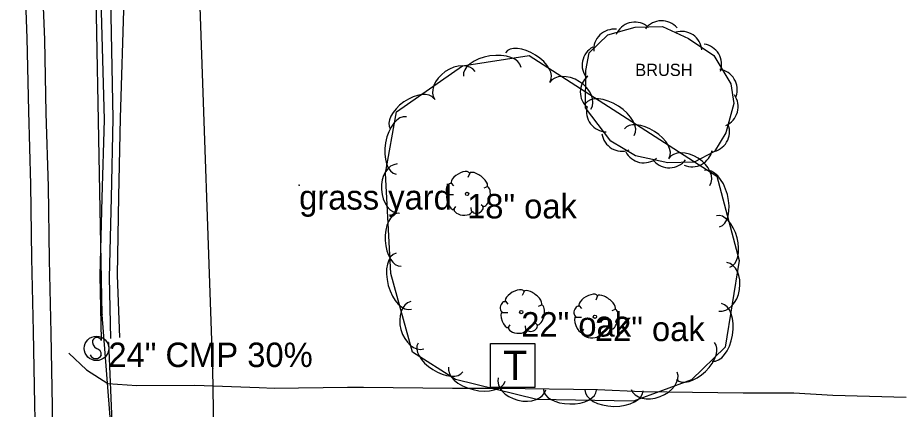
# Model space of a CAD drawing. Extents: x 1802180 to 1804859, y 572524 to 575172.
# Drawn here: x 1803530.2 to 1803711.8, y 574751.8 to 574831.9 of the extents above; entities that cross this region are included whole.
import ezdxf

# ---------------------------------------------------------------- set-up
doc = ezdxf.new("R2010")
doc.units = 0
for name, color, linetype in [('EX_EDGE_PAVEMENT', 7, 'Continuous'), ('EX_SHOULDER', 7, 'Continuous'), ('S_DITCHLINE', 7, 'Continuous'), ('S_DRG_PT_SYM', 7, 'Continuous'), ('S_DRIVEWAY', 7, 'Continuous'), ('S_GAS_UTILITIES', 7, 'Continuous'), ('S_MSC_PT_SYM', 7, 'Continuous'), ('S_SIDE_DRAIN', 7, 'Continuous'), ('S_SIDE_DRAIN_ANNOT', 7, 'Continuous'), ('S_SIGN', 7, 'Continuous'), ('S_SURVEY_TEXT_ANNOT', 7, 'Continuous'), ('S_TELEPHONE_UTILITIES', 7, 'Continuous'), ('S_TREE', 7, 'Continuous'), ('S_TREE_ANNOT', 7, 'Continuous'), ('S_UTL_PT_SYM', 7, 'Continuous'), ('S_WATER_UTILITIES', 7, 'Continuous')]:
    doc.layers.add(name, color=color, linetype=linetype)

msp = doc.modelspace()

# ---------------------------------------------------------------- linework, layer by layer
at = {"layer": 'EX_EDGE_PAVEMENT'}
msp.add_lwpolyline([(1803534.03, 574737.8), (1803533.66, 574752.8), (1803533.4, 574767.71), (1803533.05, 574782.71), (1803532.83, 574797.84), (1803532.4, 574812.83), (1803532.06, 574827.74), (1803531.54, 574842.96), (1803531.42, 574857.86), (1803531.05, 574872.68), (1803530.82, 574887.68), (1803530.51, 574902.68), (1803530.17, 574917.68)], dxfattribs=at)
at = {"layer": 'EX_SHOULDER'}
msp.add_lwpolyline([(1803537.48, 574737.42), (1803537.27, 574752.42), (1803537, 574767.39), (1803536.65, 574782.42), (1803536.44, 574797.43), (1803536.01, 574812.42), (1803535.67, 574827.39), (1803535.11, 574842.45), (1803534.71, 574857.32), (1803534.32, 574872.35), (1803534.09, 574887.35), (1803533.79, 574902.37), (1803533.45, 574917.37), (1803533.45, 574920.21)], dxfattribs=at)
at = {"layer": 'S_DITCHLINE'}
for points in [[(1803546.51, 574860.4), (1803547.16, 574835.7), (1803547.82, 574811), (1803547.38, 574795.1), (1803546.94, 574779.2), (1803547.21, 574765.97)], [(1803548.59, 574860.36), (1803549.11, 574835.84), (1803549.63, 574811.32), (1803549.25, 574795.05), (1803548.86, 574778.79), (1803549.14, 574766.31)], [(1803552.6, 574860.04), (1803551.84, 574835.7), (1803551.07, 574811.36), (1803550.78, 574795.32), (1803550.5, 574779.28), (1803550.98, 574766.53)]]:
    msp.add_lwpolyline(points, dxfattribs=at)
at = {"layer": 'S_DRG_PT_SYM'}
msp.add_lwpolyline([(1803548.69, 574765.47), (1803548.69, 574765.52), (1803548.69, 574765.47), (1803548.64, 574765.47), (1803548.69, 574765.47), (1803548.69, 574765.42), (1803548.69, 574765.47), (1803548.74, 574765.47)], dxfattribs=at)
at = {"layer": 'S_DRIVEWAY'}
msp.add_lwpolyline([(1803540.61, 574763.28), (1803544.23, 574759.88), (1803548.6, 574757.14), (1803554.5, 574756.73), (1803566.34, 574756.77), (1803579.51, 574756.29), (1803582.56, 574756.18), (1803597.56, 574756.38), (1803600.84, 574756.35), (1803619.03, 574756.12), (1803629, 574756.12), (1803648.68, 574755.86), (1803657.71, 574755.5), (1803678.45, 574755.21), (1803688.8, 574755.18), (1803696.76, 574754.75), (1803711.76, 574754.33)], dxfattribs=at)
at = {"layer": 'S_GAS_UTILITIES'}
for p, q in [((1803547.44, 574771.17), (1803545.75, 574859.48)), ((1803550.14, 574735.9), (1803547.44, 574771.17))]:
    msp.add_line(p, q, dxfattribs=at)
at = {"layer": 'S_MSC_PT_SYM'}
msp.add_lwpolyline([(1803587.68, 574797.68), (1803587.68, 574797.73), (1803587.68, 574797.68), (1803587.63, 574797.68), (1803587.68, 574797.68), (1803587.68, 574797.63), (1803587.68, 574797.68), (1803587.73, 574797.68)], dxfattribs=at)
at = {"layer": 'S_SIDE_DRAIN'}
msp.add_line((1803548.69, 574765.47), (1803550.08, 574732.15), dxfattribs=at)
at = {"layer": 'S_SIGN'}
msp.add_circle((1803546.26, 574764.29), 2.5, dxfattribs=at)
for centre, radius, start, end in [((1803546.34, 574765.56), 0.952, 16.5258, 156.8957), ((1803546.95, 574765.62), 1.51, 167.1196, 241.9813), ((1803545.85, 574762.95), 1.4, 358.6529, 73.7063), ((1803546.11, 574763.47), 1.28, 204.641, 335.359)]:
    msp.add_arc(centre, radius, start, end, dxfattribs=at)
at = {"layer": 'S_TELEPHONE_UTILITIES'}
msp.add_lwpolyline([(1803626.82, 574756.31), (1803626.82, 574765.31), (1803635.82, 574765.31), (1803635.82, 574756.31)], close=True, dxfattribs=at)
at = {"layer": 'S_TREE'}
for p, q in [((1803622.56, 574800.11), (1803622.17, 574799.26)), ((1803618.76, 574798.1), (1803619.26, 574797.52)), ((1803626.12, 574797.32), (1803625.46, 574797.05)), ((1803618.1, 574795.77), (1803619.22, 574795.77)), ((1803619.26, 574792.6), (1803619.73, 574793.29)), ((1803625.35, 574793.22), (1803624.88, 574793.64)), ((1803622.94, 574792.32), (1803622.87, 574793.1)), ((1803633.64, 574775.94), (1803633.26, 574775.09)), ((1803629.85, 574773.93), (1803630.35, 574773.35)), ((1803648.69, 574775.01), (1803648.3, 574774.16)), ((1803629.19, 574771.6), (1803630.31, 574771.6)), ((1803637.21, 574773.15), (1803636.55, 574772.88)), ((1803644.89, 574773), (1803645.4, 574772.42)), ((1803652.26, 574772.22), (1803651.6, 574771.95)), ((1803644.24, 574770.67), (1803645.36, 574770.67)), ((1803630.35, 574768.43), (1803630.81, 574769.12)), ((1803634.03, 574768.16), (1803633.95, 574768.93)), ((1803636.43, 574769.05), (1803635.97, 574769.47)), ((1803645.4, 574767.49), (1803645.86, 574768.19)), ((1803649.08, 574767.22), (1803649, 574768)), ((1803651.48, 574768.11), (1803651.02, 574768.54))]:
    msp.add_line(p, q, dxfattribs=at)
for points in [[(1803646.22, 574813.5), (1803646.28, 574821.15), (1803646.96, 574824.71), (1803650.76, 574828.4), (1803656.36, 574829.99), (1803661.96, 574830.14), (1803667.25, 574827.69), (1803672.44, 574824.17), (1803675.92, 574818.37), (1803676.54, 574814.39), (1803674.86, 574808.4), (1803672.56, 574804.57), (1803668.43, 574802.39), (1803663.04, 574802.24), (1803656.41, 574803.66), (1803651.38, 574806.64), (1803646.22, 574813.5)], [(1803610.82, 574763.53), (1803606.41, 574779.59), (1803605.36, 574800.12), (1803607.6, 574812.7), (1803621.06, 574822.09), (1803634.7, 574824.19), (1803656.66, 574810.11), (1803673.06, 574799.52), (1803677.61, 574782.25), (1803674.72, 574764.54), (1803667.87, 574757.88), (1803656, 574753.5), (1803636.27, 574753.8), (1803619.63, 574757.9), (1803610.82, 574763.53)]]:
    msp.add_lwpolyline(points, dxfattribs=at)
for centre in [(1803622, 574795.87), (1803633.08, 574771.7), (1803648.13, 574770.77)]:
    msp.add_circle(centre, 0.341, dxfattribs=at)
for centre, start, end in [((1803652.05, 574825.4), 83.3204, 184.9174), ((1803656.31, 574826.85), 55.1378, 156.7347), ((1803661.76, 574827.12), 40.6585, 142.2555), ((1803665.84, 574824.96), 5.0483, 106.6452), ((1803669.86, 574822.38), 340.2075, 81.8044), ((1803649.68, 574822.24), 118.4139, 220.0109), ((1803673.05, 574817.23), 340.2075, 81.8044), ((1803649.3, 574816.72), 128.7499, 230.3468), ((1803673.23, 574813.72), 293.4752, 35.0721), ((1803650.58, 574812.73), 166.1382, 267.7352), ((1803671.47, 574808.61), 278.3563, 19.9532), ((1803653.68, 574808.78), 188.5026, 290.0995), ((1803658.14, 574806.41), 207.1761, 308.773), ((1803667.99, 574805.6), 247.0078, 348.6048), ((1803663.35, 574805.39), 220.7026, 322.2995)]:
    msp.add_arc(centre, 4.17, start, end, dxfattribs=at)
for centre, major_axis, ratio, start_param, end_param in [((1803634.42, 574821.81), (-4.57, 2.93), 0.540699, 3.141593, 6.283185), ((1803627.15, 574820.85), (-5.89, -0.91), 0.55008, 3.141593, 6.283185), ((1803619.51, 574818.06), (-4.13, -2.88), 0.685311, 3.141593, 6.283185), ((1803643.09, 574815.93), (-4.24, 2.72), 0.685311, 3.141593, 6.283185), ((1803610.77, 574812.29), (-4.46, -3.11), 0.540699, 3.141593, 6.283185), ((1803651.15, 574811.08), (-5.02, 3.22), 0.55008, 3.141593, 6.283185), ((1803608.56, 574805.78), (-1.04, -5.87), 0.55008, 3.141593, 6.283185), ((1803658.73, 574806.21), (-4.56, 2.95), 0.540699, 3.141593, 6.283185), ((1803667.38, 574800.31), (-4.23, 2.73), 0.685311, 3.141593, 6.283185), ((1803607.95, 574796.97), (0.26, -5.03), 0.685311, 3.141593, 6.283185), ((1803620.66, 574799.07), (1.86, 1.08), 0.471018, 0, 3.141593), ((1803624.32, 574798.75), (-1.81, 1.36), 0.405113, 3.141593, 6.283186), ((1803672.05, 574794.9), (-1.52, 5.77), 0.55008, 3.141593, 6.283185), ((1803618.43, 574796.96), (0.31, 1.03), 0.646762, 0, 3.141593), ((1803625.67, 574795.34), (0.46, 2.04), 0.482994, 3.141593, 6.283185), ((1803618.73, 574794.3), (-0.61, 1.6), 0.420543, 6.283185, 9.424777), ((1803624.15, 574792.82), (1.09, 0.46), 0.711534, 3.141592, 6.283185), ((1803608.22, 574786.5), (0.28, -5.43), 0.540699, 3.141593, 6.283185), ((1803621.19, 574792.52), (-1.83, 0.19), 0.529943, 0, 3.141593), ((1803674.34, 574786.18), (-1.38, 5.25), 0.540699, 3.141593, 6.283185), ((1803609.07, 574778.04), (1.58, -5.75), 0.55008, 3.141593, 6.283185), ((1803674.28, 574776.88), (0.81, 4.97), 0.685311, 3.141593, 6.283185), ((1803631.75, 574774.9), (1.86, 1.08), 0.471018, 0, 3.141593), ((1803635.4, 574774.58), (-1.81, 1.36), 0.405113, 3.141593, 6.283186), ((1803646.8, 574773.97), (1.86, 1.08), 0.471018, 0, 3.141593), ((1803650.45, 574773.65), (-1.81, 1.36), 0.405113, 3.141593, 6.283186), ((1803611.82, 574769.03), (1.33, -4.86), 0.685311, 3.141593, 6.283185), ((1803629.51, 574772.79), (0.31, 1.03), 0.646762, 0, 3.141593), ((1803673.03, 574767.55), (0.96, 5.89), 0.55008, 3.141593, 6.283185), ((1803629.82, 574770.14), (-0.61, 1.6), 0.420543, 6.283185, 9.424777), ((1803636.76, 574771.17), (0.46, 2.04), 0.482994, 3.141593, 6.283185), ((1803644.56, 574771.85), (0.31, 1.03), 0.646762, 0, 3.141593), ((1803651.81, 574770.24), (0.46, 2.04), 0.482994, 3.141593, 6.283185), ((1803644.87, 574769.2), (-0.61, 1.6), 0.420543, 6.283185, 9.424777), ((1803632.28, 574768.36), (-1.83, 0.19), 0.529943, 0, 3.141593), ((1803635.24, 574768.65), (1.09, 0.46), 0.711534, 3.141592, 6.283185), ((1803650.29, 574767.72), (1.09, 0.46), 0.711534, 3.141592, 6.283185), ((1803647.33, 574767.42), (-1.83, 0.19), 0.529943, 0, 3.141593), ((1803616.56, 574762.42), (4.58, -2.93), 0.540699, 3.141593, 6.283185), ((1803668.69, 574761.69), (3.9, 3.78), 0.540699, 3.141593, 6.283185), ((1803624.02, 574759.04), (5.79, -1.43), 0.55008, 3.141593, 6.283185), ((1803660.25, 574757.65), (4.72, 1.75), 0.685311, 3.141593, 6.283185), ((1803633.22, 574757.05), (4.89, -1.21), 0.685311, 3.141593, 6.283185), ((1803643.04, 574755.85), (5.43, -0.08), 0.540699, 3.141593, 6.283185), ((1803652.05, 574755.71), (5.96, -0.09), 0.55008, 3.141593, 6.283185)]:
    msp.add_ellipse(centre, major_axis=major_axis, ratio=ratio, start_param=start_param, end_param=end_param, dxfattribs=at)
at = {"layer": 'S_UTL_PT_SYM'}
for points in [[(1803547.44, 574771.17), (1803547.44, 574771.22), (1803547.44, 574771.17), (1803547.39, 574771.17), (1803547.44, 574771.17), (1803547.44, 574771.12), (1803547.44, 574771.17), (1803547.49, 574771.17)], [(1803570.05, 574760.13), (1803570.05, 574760.18), (1803570.05, 574760.13), (1803570, 574760.13), (1803570.05, 574760.13), (1803570.05, 574760.08), (1803570.05, 574760.13), (1803570.1, 574760.13)]]:
    msp.add_lwpolyline(points, dxfattribs=at)
at = {"layer": 'S_WATER_UTILITIES'}
for p, q in [((1803570.05, 574760.13), (1803565.54, 574887.13)), ((1803572.24, 574629.23), (1803570.05, 574760.13))]:
    msp.add_line(p, q, dxfattribs=at)

# ---------------------------------------------------------------- texts
at = {"layer": 'S_SIDE_DRAIN_ANNOT'}
msp.add_text('24" CMP 30%', height=5, dxfattribs=at).set_placement((1803548.69, 574760.47))
at = {"layer": 'S_SURVEY_TEXT_ANNOT'}
msp.add_text('grass yard ', height=5, dxfattribs=at).set_placement((1803587.68, 574792.68))
at = {"layer": 'S_TELEPHONE_UTILITIES'}
msp.add_text('T', height=6, rotation=360, dxfattribs=at).set_placement((1803629.38, 574757.81))
at = {"layer": 'S_TREE_ANNOT'}
for s, height, p in [('BRUSH', 2.5, (1803656.38, 574820)), ('18" oak ', 5, (1803622, 574790.87)), ('22" oak ', 5, (1803633.08, 574766.7)), ('22" oak ', 5, (1803648.13, 574765.77))]:
    msp.add_text(s, height=height, dxfattribs=at).set_placement(p)

doc.saveas('drawing.dxf')
